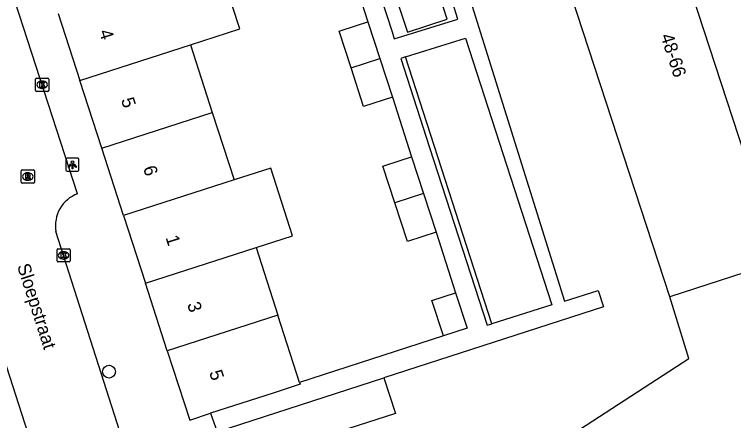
# Model space of a CAD drawing. Extents: x 159377 to 159983, y 382996 to 383595.
# Drawn here: x 159583.7 to 159638.5, y 383096.8 to 383127.7 of the extents above; entities that cross this region are included whole.
import ezdxf

# ---------------------------------------------------------------- set-up
doc = ezdxf.new("R2010")
doc.units = 0
for name, color, linetype in [('IMGEO_Boom', 7, 'Continuous'), ('IMGEO_Kolk', 7, 'Continuous'), ('IMGEO_Lichtpunt', 7, 'Continuous'), ('IMGEO_Openbare_ruimte_label', 7, 'Continuous'), ('IMGEO_Pand', 7, 'Continuous'), ('IMGEO_Pand_nummerreeks', 7, 'Continuous'), ('IMGEO_Rijbaan_lokaal_open', 7, 'Continuous'), ('IMGEO_Rioolput', 7, 'Continuous'), ('IMGEO_Voetpad_open', 7, 'Continuous')]:
    doc.layers.add(name, color=color, linetype=linetype)

msp = doc.modelspace()

# ---------------------------------------------------------------- linework, layer by layer
at = {"layer": 'IMGEO_Boom'}
msp.add_circle((159590.933, 383100.481), 0.489, dxfattribs=at)
at = {"layer": 'IMGEO_Kolk'}
for p, q in [((159585.334, 383121.923), (159585.334, 383122.775)), ((159585.409, 383122.849), (159586.261, 383122.849)), ((159585.822, 383122.629), (159585.847, 383122.629)), ((159586.335, 383122.775), (159586.335, 383121.923)), ((159585.845, 383122.069), (159585.82, 383122.069)), ((159586.261, 383121.849), (159585.409, 383121.849)), ((159586.969, 383108.921), (159586.969, 383109.773)), ((159587.044, 383109.847), (159587.896, 383109.847)), ((159587.457, 383109.627), (159587.482, 383109.627)), ((159587.97, 383109.773), (159587.97, 383108.921)), ((159587.48, 383109.067), (159587.455, 383109.067)), ((159587.896, 383108.847), (159587.044, 383108.847))]:
    msp.add_line(p, q, dxfattribs=at)
for points in [[(159585.334, 383121.923), (159585.334, 383122.775)], [(159585.409, 383122.849), (159586.261, 383122.849)], [(159586.335, 383122.775), (159586.335, 383121.923)], [(159585.655, 383122.549), (159585.778, 383122.549), (159585.778, 383122.398), (159585.908, 383122.549), (159586.072, 383122.549), (159585.926, 383122.398), (159586.079, 383122.149), (159585.927, 383122.149), (159585.842, 383122.313), (159585.778, 383122.246), (159585.778, 383122.149), (159585.655, 383122.149), (159585.655, 383122.549)], [(159586.261, 383121.849), (159585.409, 383121.849)], [(159586.969, 383108.921), (159586.969, 383109.773)], [(159587.044, 383109.847), (159587.896, 383109.847)], [(159587.29, 383109.547), (159587.413, 383109.547), (159587.413, 383109.396), (159587.543, 383109.547), (159587.707, 383109.547), (159587.561, 383109.396), (159587.714, 383109.147), (159587.562, 383109.147), (159587.477, 383109.311), (159587.413, 383109.244), (159587.413, 383109.147), (159587.29, 383109.147), (159587.29, 383109.547)], [(159587.97, 383109.773), (159587.97, 383108.921)], [(159587.896, 383108.847), (159587.044, 383108.847)]]:
    msp.add_lwpolyline(points, dxfattribs=at)
for centre, start, end in [((159585.411, 383122.773), 91.552, 178.448), ((159585.411, 383122.773), 91.552, 178.448), ((159586.259, 383122.773), 1.552, 88.448), ((159586.259, 383122.773), 1.552, 88.448), ((159585.411, 383121.925), 181.552, 268.448), ((159585.411, 383121.925), 181.552, 268.448), ((159586.259, 383121.925), 271.552, 358.448), ((159586.259, 383121.925), 271.552, 358.448), ((159587.046, 383109.771), 91.552, 178.448), ((159587.046, 383109.771), 91.552, 178.448), ((159587.894, 383109.771), 1.552, 88.448), ((159587.894, 383109.771), 1.552, 88.448), ((159587.046, 383108.923), 181.552, 268.448), ((159587.046, 383108.923), 181.552, 268.448), ((159587.894, 383108.923), 271.552, 358.448), ((159587.894, 383108.923), 271.552, 358.448)]:
    msp.add_arc(centre, 0.0765, start, end, dxfattribs=at)
for centre, major_axis, ratio, start_param, end_param in [((159585.821, 383122.349), (-0.387, 0.002), 0.722429, 4.712389, 7.853982), ((159585.846, 383122.349), (-0.39, 0.002), 0.717154, 1.570796, 4.712389), ((159587.456, 383109.347), (-0.387, 0.002), 0.722429, 4.712389, 7.853982), ((159587.481, 383109.347), (-0.39, 0.002), 0.717154, 1.570796, 4.712389)]:
    msp.add_ellipse(centre, major_axis=major_axis, ratio=ratio, start_param=start_param, end_param=end_param, dxfattribs=at)
at = {"layer": 'IMGEO_Lichtpunt'}
for p, q in [((159587.644, 383116.66), (159587.644, 383115.853)), ((159587.644, 383116.66), (159587.644, 383115.853)), ((159588.546, 383116.755), (159587.738, 383116.755)), ((159588.546, 383116.755), (159587.738, 383116.755)), ((159588.64, 383115.853), (159588.64, 383116.66)), ((159588.64, 383115.853), (159588.64, 383116.66)), ((159587.738, 383115.759), (159588.546, 383115.759)), ((159587.738, 383115.759), (159588.546, 383115.759))]:
    msp.add_line(p, q, dxfattribs=at)
for points in [[(159588.018, 383116.324), (159588.057, 383116.296), (159587.869, 383116.034), (159587.831, 383116.061), (159588.018, 383116.324)], [(159588.12, 383116.276), (159588.167, 383116.276), (159588.167, 383115.954), (159588.12, 383115.954), (159588.12, 383116.276)], [(159588.23, 383116.296), (159588.268, 383116.323), (159588.455, 383116.061), (159588.416, 383116.033), (159588.23, 383116.296)]]:
    msp.add_lwpolyline(points, dxfattribs=at)
msp.add_circle((159588.143, 383116.458), 0.0994, dxfattribs=at)
for centre, start, end in [((159587.738, 383116.66), 90, 180), ((159587.738, 383116.66), 90, 180), ((159588.546, 383116.66), 0, 90), ((159588.546, 383116.66), 0, 90), ((159587.738, 383115.853), 180, 270), ((159587.738, 383115.853), 180, 270), ((159588.546, 383115.853), 270, 0), ((159588.546, 383115.853), 270, 360)]:
    msp.add_arc(centre, 0.0946, start, end, dxfattribs=at)
at = {"layer": 'IMGEO_Pand'}
for points in [[(159640.321, 383108.351), (159642.026, 383108.904), (159631.823, 383140.148), (159630.152, 383139.605), (159629.716, 383140.948), (159625.718, 383139.649)], [(159633.655, 383106.186), (159623.518, 383137.198)], [(159597.141, 383125.381), (159600.896, 383126.615), (159600.775, 383126.99), (159599.251, 383131.718), (159595.484, 383130.504)], [(159612.388, 383130.29), (159613.664, 383126.36), (159616.709, 383127.348), (159615.433, 383131.279), (159612.388, 383130.29)], [(159587.058, 383127.787), (159588.716, 383122.663)], [(159609.378, 383123.649), (159608.472, 383126.437), (159609.793, 383126.865), (159610.66, 383127.145)], [(159610.66, 383127.145), (159611.566, 383124.355)], [(159613.526, 383124.472), (159618.098, 383125.904), (159624.686, 383105.564), (159620.114, 383104.132)], [(159588.716, 383122.663), (159597.141, 383125.381)], [(159597.141, 383125.381), (159598.804, 383120.238)], [(159609.378, 383123.649), (159611.566, 383124.355)], [(159611.566, 383124.355), (159612.523, 383121.41)], [(159620.114, 383104.132), (159613.526, 383124.472)], [(159612.523, 383121.41), (159610.335, 383120.702), (159609.378, 383123.649)], [(159590.379, 383117.52), (159588.716, 383122.663)], [(159590.379, 383117.52), (159598.804, 383120.238)], [(159598.804, 383120.238), (159600.467, 383115.094)], [(159592.042, 383112.377), (159590.379, 383117.52)], [(159612.709, 383113.353), (159611.803, 383116.141), (159613.124, 383116.569), (159613.991, 383116.849)], [(159613.991, 383116.849), (159614.897, 383114.059)], [(159602.134, 383109.942), (159604.92, 383110.841), (159603.258, 383115.994), (159600.467, 383115.094)], [(159600.467, 383115.094), (159592.042, 383112.377)], [(159614.897, 383114.059), (159612.709, 383113.353)], [(159614.897, 383114.059), (159615.854, 383111.114)], [(159615.854, 383111.114), (159613.666, 383110.406), (159612.709, 383113.353)], [(159592.042, 383112.377), (159593.709, 383107.224)], [(159593.709, 383107.224), (159602.134, 383109.942)], [(159602.134, 383109.942), (159603.797, 383104.799)], [(159640.321, 383108.351), (159633.655, 383106.186)], [(159595.372, 383102.081), (159593.709, 383107.224)], [(159598.674, 383080.689), (159599.98, 383078.673), (159635.116, 383101.492), (159633.655, 383106.186)], [(159616.414, 383103.202), (159615.527, 383105.906), (159617.343, 383106.501)], [(159617.343, 383106.501), (159618.23, 383103.798), (159616.414, 383103.202)], [(159603.797, 383104.799), (159595.372, 383102.081)], [(159605.459, 383099.66), (159603.797, 383104.799)], [(159595.372, 383102.081), (159597.081, 383096.796), (159598.673, 383097.311)], [(159605.459, 383099.66), (159605.504, 383099.52), (159603.431, 383098.849), (159598.673, 383097.311)], [(159599.16, 383095.895), (159611.878, 383100.008)], [(159611.878, 383100.008), (159612.753, 383097.305), (159600.035, 383093.192)]]:
    msp.add_lwpolyline(points, dxfattribs=at)
at = {"layer": 'IMGEO_Rijbaan_lokaal_open'}
for points in [[(159588.536, 383114.043), (159581.226, 383136.531), (159581.18, 383136.688)], [(159592.367, 383094.013), (159586.889, 383111.175)], [(159582.21, 383103.611), (159588.82, 383083.137)]]:
    msp.add_lwpolyline(points, dxfattribs=at)
msp.add_arc((159589.441, 383111.616), 2.59, 110.4514, 189.8139, dxfattribs=at)
at = {"layer": 'IMGEO_Rioolput'}
for p, q in [((159584.241, 383114.93), (159584.241, 383115.782)), ((159584.316, 383115.856), (159585.168, 383115.856)), ((159584.729, 383115.636), (159584.754, 383115.636)), ((159585.242, 383115.782), (159585.242, 383114.93)), ((159584.752, 383115.076), (159584.727, 383115.076)), ((159585.168, 383114.856), (159584.316, 383114.856))]:
    msp.add_line(p, q, dxfattribs=at)
for points in [[(159584.241, 383114.93), (159584.241, 383115.782)], [(159584.316, 383115.856), (159585.168, 383115.856)], [(159584.83, 383115.554), (159584.578, 383115.556), (159584.578, 383115.156)], [(159585.242, 383115.782), (159585.242, 383114.93)], [(159584.578, 383115.156), (159584.702, 383115.156), (159584.702, 383115.318), (159584.713, 383115.318)], [(159584.756, 383115.475), (159584.702, 383115.475), (159584.702, 383115.394)], [(159584.702, 383115.394), (159584.754, 383115.394)], [(159584.76, 383115.289), (159584.831, 383115.156), (159584.971, 383115.156), (159584.906, 383115.282)], [(159585.168, 383114.856), (159584.316, 383114.856)]]:
    msp.add_lwpolyline(points, dxfattribs=at)
for centre, radius, start, end in [((159584.318, 383115.78), 0.0765, 91.552, 178.448), ((159584.318, 383115.78), 0.0765, 91.552, 178.448), ((159584.829, 383115.444), 0.109, 350.3612, 89.416), ((159585.166, 383115.78), 0.0765, 1.552, 88.448), ((159585.166, 383115.78), 0.0765, 1.552, 88.448), ((159584.712, 383115.265), 0.0533, 26.0293, 88.6989), ((159584.738, 383115.583), 0.19, 274.7715, 282.9687), ((159584.762, 383115.379), 0.0964, 77.0061, 93.1865), ((159584.776, 383115.436), 0.0378, 276.6634, 79.6772), ((159584.827, 383115.444), 0.112, 277.5842, 350.9817), ((159584.811, 383115.229), 0.108, 29.5134, 73.7905), ((159584.318, 383114.932), 0.0765, 181.552, 268.448), ((159584.318, 383114.932), 0.0765, 181.552, 268.448), ((159585.166, 383114.932), 0.0765, 271.552, 358.448), ((159585.166, 383114.932), 0.0765, 271.552, 358.448)]:
    msp.add_arc(centre, radius, start, end, dxfattribs=at)
for centre, major_axis, ratio, start_param, end_param in [((159584.728, 383115.356), (-0.387, 0.002), 0.722429, 4.712389, 7.853982), ((159584.753, 383115.356), (-0.39, 0.002), 0.717154, 1.570796, 4.712389)]:
    msp.add_ellipse(centre, major_axis=major_axis, ratio=ratio, start_param=start_param, end_param=end_param, dxfattribs=at)
at = {"layer": 'IMGEO_Voetpad_open'}
for points in [[(159609.59, 383135.341), (159612.499, 383126.378), (159612.671, 383125.85), (159617.501, 383127.362), (159616.791, 383129.631), (159616.62, 383130.175), (159618.07, 383130.629), (159618.659, 383130.001), (159618.448, 383128.861), (159625.649, 383105.865), (159628.199, 383106.664), (159628.601, 383105.421), (159611.878, 383100.008)], [(159609.203, 383131.676), (159610.66, 383127.145)], [(159613.526, 383124.472), (159613.156, 383124.356), (159615.361, 383117.563), (159619.757, 383104.02), (159620.114, 383104.132)], [(159612.523, 383121.41), (159613.991, 383116.849)], [(159615.854, 383111.114), (159617.343, 383106.501)], [(159616.414, 383103.202), (159605.459, 383099.66)], [(159598.673, 383097.311), (159599.16, 383095.895)]]:
    msp.add_lwpolyline(points, dxfattribs=at)

# ---------------------------------------------------------------- texts
at = {"layer": 'IMGEO_Openbare_ruimte_label'}
msp.add_text('Sloepstraat', height=1, rotation=287.8734, dxfattribs=at).set_placement((159583.913, 383108.543))
at = {"layer": 'IMGEO_Pand_nummerreeks'}
for s, rotation, p in [('4', 287.9219, (159590.157, 383126.396)), ('48-66', 287.9937, (159632.944, 383126.078)), ('5', 287.9212, (159591.835, 383121.203)), ('6', 287.9212, (159593.515, 383116.011)), ('1', 287.9219, (159595.23, 383110.709)), ('3', 287.9215, (159596.874, 383105.624)), ('5', 287.9219, (159598.554, 383100.43))]:
    msp.add_text(s, height=1, rotation=rotation, dxfattribs=at).set_placement(p)

doc.saveas('drawing.dxf')
